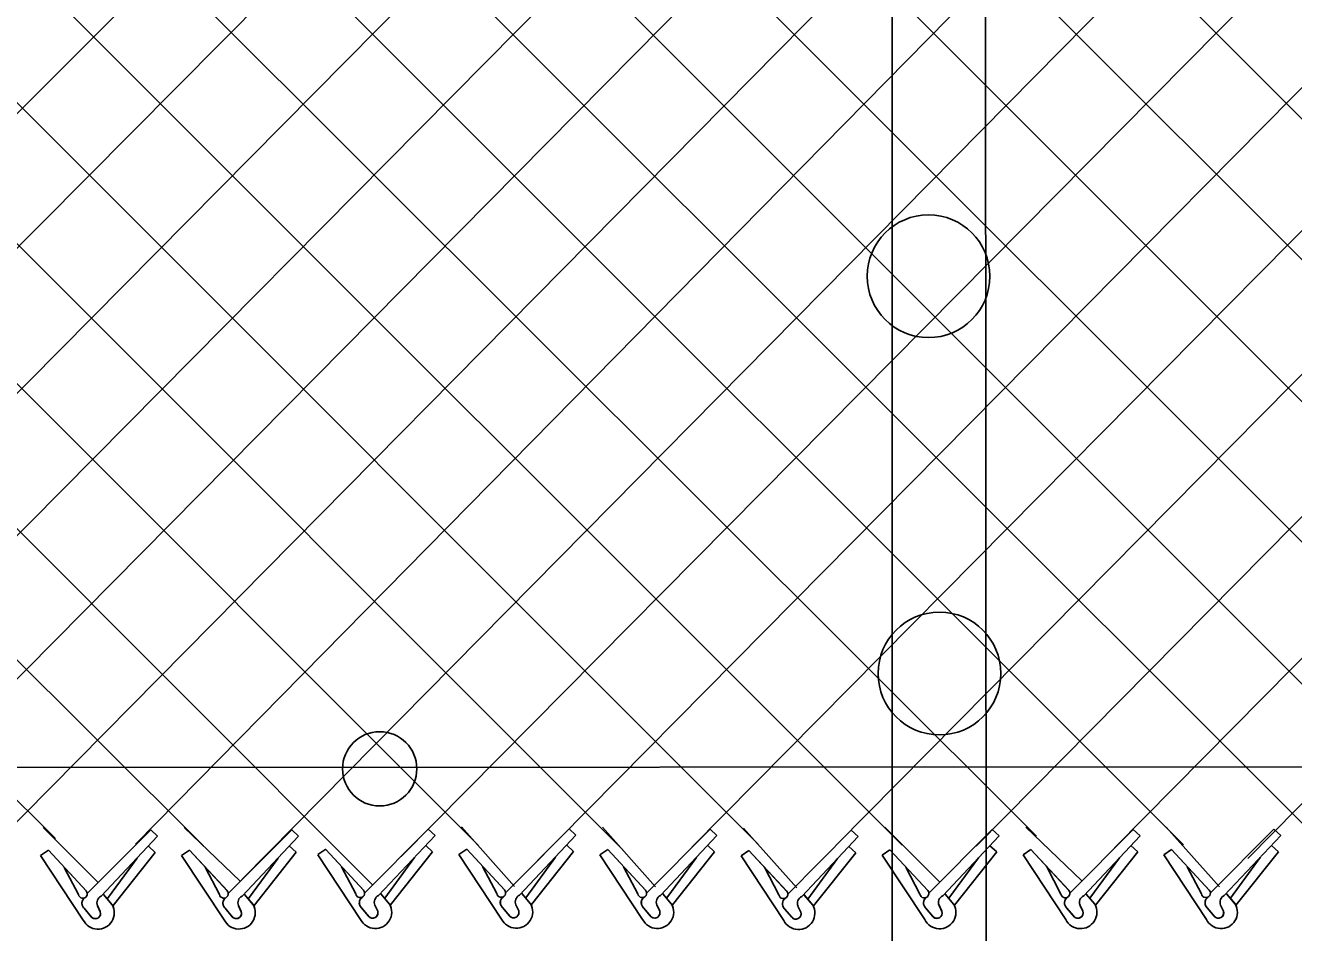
# Model space of a CAD drawing. Extents: x 0 to 2.85, y -0.1 to 1.83.
# Drawn here: x 1.2414 to 1.3139, y 0.8084 to 0.8602 of the extents above; entities that cross this region are included whole.
import ezdxf

# ---------------------------------------------------------------- set-up
doc = ezdxf.new("R2010")
doc.units = 0
doc.layers.add('sb_Chainlink Fence', color=7, linetype='Continuous')
doc.layers.add('sb_Existing Structural Steel', color=7, linetype='Continuous')

msp = doc.modelspace()

# ---------------------------------------------------------------- linework, layer by layer
at = {"layer": 'sb_Chainlink Fence'}
for p, q in [((1.1396417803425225, 0.9247121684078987), (1.2515911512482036, 0.813319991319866)), ((1.1477010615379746, 0.9247139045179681), (1.2612474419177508, 0.8110925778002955)), ((1.1980242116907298, 0.8122568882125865), (1.3102243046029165, 0.9244333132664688)), ((1.2041205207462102, 0.9247215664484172), (1.3150128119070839, 0.8139597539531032)), ((1.2121993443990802, 0.9247037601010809), (1.3237834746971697, 0.813115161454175)), ((1.2202406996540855, 0.9247234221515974), (1.3316356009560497, 0.8133789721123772)), ((1.2282465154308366, 0.9247786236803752), (1.340595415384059, 0.8124228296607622)), ((1.2363484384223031, 0.9247377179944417), (1.3485596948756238, 0.8126220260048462)), ((1.244416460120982, 0.9247307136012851), (1.356851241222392, 0.812344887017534)), ((1.2133236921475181, 0.8112640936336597), (1.3241778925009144, 0.9232975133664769)), ((1.2387434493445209, 0.8124935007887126), (1.348313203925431, 0.9233911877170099)), ((1.247691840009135, 0.8134219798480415), (1.3558872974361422, 0.9233287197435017)), ((1.2702104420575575, 0.8120122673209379), (1.3805389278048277, 0.9235839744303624)), ((1.2794854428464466, 0.8132507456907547), (1.3886171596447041, 0.9235781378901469)), ((1.2537829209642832, 0.8114077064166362), (1.3633504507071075, 0.9223766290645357)), ((1.2628689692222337, 0.8127086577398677), (1.3714073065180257, 0.9223736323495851)), ((1.2877364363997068, 0.8133782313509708), (1.3955918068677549, 0.9224251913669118)), ((1.2957247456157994, 0.8133069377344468), (1.4036458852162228, 0.9224835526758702)), ((1.3036184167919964, 0.8132177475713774), (1.4117078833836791, 0.9225849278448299)), ((1.3112322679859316, 0.8126121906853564), (1.4197647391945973, 0.9225819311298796)), ((1.2067912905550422, 0.8130727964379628), (1.315042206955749, 0.9221262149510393)), ((1.2224925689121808, 0.8124298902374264), (1.3311518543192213, 0.9221592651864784)), ((1.2300984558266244, 0.8119119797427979), (1.3391808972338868, 0.9221955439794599)), ((1.1355687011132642, 0.9209645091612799), (1.2431219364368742, 0.8137391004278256)), ((1.1597194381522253, 0.9209140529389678), (1.2672795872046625, 0.8133636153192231)), ((1.1677609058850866, 0.9208883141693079), (1.2755351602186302, 0.8130913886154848)), ((1.175815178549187, 0.9209049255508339), (1.2832445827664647, 0.8134419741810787)), ((1.1838775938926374, 0.9209645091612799), (1.2914941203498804, 0.8133579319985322)), ((1.1919343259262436, 0.9209197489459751), (1.2991584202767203, 0.8138870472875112)), ((1.1999871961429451, 0.9209140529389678), (1.3075686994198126, 0.813377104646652)), ((1.2424250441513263, 0.8143657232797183), (1.2455674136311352, 0.8112295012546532)), ((1.2504779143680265, 0.8143714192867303), (1.2536881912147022, 0.8113016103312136)), ((1.2663221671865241, 0.8144183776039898), (1.269357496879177, 0.8110007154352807)), ((1.268838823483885, 0.8106485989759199), (1.2724661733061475, 0.8142913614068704)), ((1.2728619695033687, 0.8139327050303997), (1.2724661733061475, 0.8142913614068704)), ((1.274376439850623, 0.8144017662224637), (1.2774117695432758, 0.8109841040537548)), ((1.282438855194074, 0.8143421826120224), (1.2854741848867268, 0.8109245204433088)), ((1.290495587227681, 0.8143869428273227), (1.293637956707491, 0.8112507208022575)), ((1.2985484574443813, 0.8143926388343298), (1.301758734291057, 0.8113228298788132)), ((1.3065775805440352, 0.8143979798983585), (1.3096129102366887, 0.8109803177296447)), ((1.2449417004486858, 0.8105959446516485), (1.2485690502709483, 0.8142387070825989)), ((1.2457394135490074, 0.8104534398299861), (1.248964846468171, 0.8138800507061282)), ((1.248964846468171, 0.8138800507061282), (1.2485690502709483, 0.8142387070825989)), ((1.2529945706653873, 0.8106016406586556), (1.2566219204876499, 0.8142444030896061)), ((1.2537922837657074, 0.8104591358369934), (1.257017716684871, 0.8138857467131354)), ((1.257017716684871, 0.8138857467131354), (1.2566219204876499, 0.8142444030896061)), ((1.260785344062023, 0.8106282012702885), (1.2644126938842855, 0.814270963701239)), ((1.261583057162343, 0.8104856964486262), (1.2648084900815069, 0.8139123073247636)), ((1.2648084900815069, 0.8139123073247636), (1.2644126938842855, 0.814270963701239)), ((1.269636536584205, 0.8105060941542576), (1.2728619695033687, 0.8139327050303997)), ((1.2768930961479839, 0.8106319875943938), (1.2805204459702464, 0.8142747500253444)), ((1.2776908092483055, 0.8104894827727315), (1.2809162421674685, 0.8139160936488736)), ((1.2809162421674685, 0.8139160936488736), (1.2805204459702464, 0.8142747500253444)), ((1.2849555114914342, 0.8105724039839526), (1.2885828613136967, 0.8142151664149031)), ((1.2857532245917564, 0.8104298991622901), (1.2889786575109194, 0.8138565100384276)), ((1.2889786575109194, 0.8138565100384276), (1.2885828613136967, 0.8142151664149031)), ((1.293012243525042, 0.8106171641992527), (1.2966395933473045, 0.8142599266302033)), ((1.293809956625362, 0.8104746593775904), (1.297035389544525, 0.8139012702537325)), ((1.297035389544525, 0.8139012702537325), (1.2966395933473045, 0.8142599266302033)), ((1.3010651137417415, 0.81062286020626), (1.3046924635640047, 0.8142656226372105)), ((1.3018628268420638, 0.8104803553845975), (1.3050882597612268, 0.8139069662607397)), ((1.3050882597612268, 0.8139069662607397), (1.3046924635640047, 0.8142656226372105)), ((1.3090942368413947, 0.8106282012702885), (1.312721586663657, 0.814270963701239)), ((1.309891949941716, 0.8104856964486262), (1.31311738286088, 0.8139123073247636)), ((1.31311738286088, 0.8139123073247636), (1.312721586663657, 0.814270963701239)), ((1.2422809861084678, 0.8127781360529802), (1.2427269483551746, 0.8130828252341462)), ((1.2427269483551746, 0.8130828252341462), (1.2448829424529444, 0.8107591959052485)), ((1.2427269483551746, 0.8130828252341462), (1.244896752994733, 0.8107454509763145)), ((1.2488305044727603, 0.8129540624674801), (1.2464176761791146, 0.8099193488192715)), ((1.2488305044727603, 0.8129540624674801), (1.2484347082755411, 0.8133127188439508)), ((1.2503338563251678, 0.8127838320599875), (1.250779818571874, 0.8130885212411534)), ((1.250779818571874, 0.8130885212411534), (1.2529358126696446, 0.8107648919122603)), ((1.250779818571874, 0.8130885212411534), (1.2529496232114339, 0.8107511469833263)), ((1.256883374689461, 0.8129597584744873), (1.2544705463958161, 0.8099250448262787)), ((1.256883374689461, 0.8129597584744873), (1.2564875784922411, 0.813318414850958)), ((1.2581185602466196, 0.812826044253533), (1.2585645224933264, 0.8131307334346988)), ((1.2585705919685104, 0.8131150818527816), (1.2607265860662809, 0.8107914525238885)), ((1.2585705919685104, 0.8131150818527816), (1.2607403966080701, 0.8107777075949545)), ((1.2646741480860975, 0.8129863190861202), (1.2622613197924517, 0.8099516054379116)), ((1.2646741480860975, 0.8129863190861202), (1.2642783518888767, 0.8133449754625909)), ((1.2661781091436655, 0.8128307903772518), (1.2666240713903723, 0.8131354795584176)), ((1.2666240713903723, 0.8131354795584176), (1.2687800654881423, 0.8108118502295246)), ((1.2666240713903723, 0.8131354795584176), (1.2687938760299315, 0.8107981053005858)), ((1.2727276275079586, 0.8130067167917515), (1.2703147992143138, 0.8099720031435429)), ((1.2727276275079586, 0.8130067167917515), (1.2723318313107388, 0.8133653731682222)), ((1.2742323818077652, 0.8128141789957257), (1.274678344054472, 0.8131188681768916)), ((1.274678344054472, 0.8131188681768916), (1.2768343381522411, 0.8107952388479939)), ((1.274678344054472, 0.8131188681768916), (1.276848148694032, 0.8107814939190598)), ((1.280781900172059, 0.8129901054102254), (1.2783690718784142, 0.8099553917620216)), ((1.280781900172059, 0.8129901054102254), (1.2803861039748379, 0.8133487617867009)), ((1.2822947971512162, 0.8127545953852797), (1.282740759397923, 0.8130592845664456)), ((1.282740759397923, 0.8130592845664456), (1.284896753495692, 0.8107356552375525)), ((1.282740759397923, 0.8130592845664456), (1.284910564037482, 0.8107219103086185)), ((1.2888443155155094, 0.8129305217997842), (1.2864314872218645, 0.8098958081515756)), ((1.2888443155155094, 0.8129305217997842), (1.2884485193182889, 0.8132891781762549)), ((1.290351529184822, 0.8127993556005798), (1.2907974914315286, 0.8131040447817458)), ((1.2907974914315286, 0.8131040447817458), (1.2929534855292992, 0.8107804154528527)), ((1.2907974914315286, 0.8131040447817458), (1.2929672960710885, 0.8107666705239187)), ((1.2969010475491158, 0.8129752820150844), (1.2944882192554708, 0.8099405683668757)), ((1.2969010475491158, 0.8129752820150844), (1.296505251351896, 0.8133339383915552)), ((1.2984043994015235, 0.8128050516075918), (1.2988503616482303, 0.8131097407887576)), ((1.2988503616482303, 0.8131097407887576), (1.3010063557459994, 0.8107861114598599)), ((1.2988503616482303, 0.8131097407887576), (1.30102016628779, 0.8107723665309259)), ((1.3049539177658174, 0.8129809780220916), (1.3025410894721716, 0.809946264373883)), ((1.3049539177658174, 0.8129809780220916), (1.304558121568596, 0.8133396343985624)), ((1.3064335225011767, 0.8128103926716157), (1.3068794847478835, 0.8131150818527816)), ((1.3068794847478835, 0.8131150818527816), (1.3090354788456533, 0.8107914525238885)), ((1.3068794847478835, 0.8131150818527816), (1.309049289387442, 0.8107777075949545)), ((1.312983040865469, 0.8129863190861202), (1.3105702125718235, 0.8099516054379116)), ((1.312983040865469, 0.8129863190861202), (1.31258724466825, 0.8133449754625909)), ((1.2447174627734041, 0.8090892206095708), (1.2422809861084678, 0.8127781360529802)), ((1.2477914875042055, 0.8126220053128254), (1.246094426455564, 0.8103120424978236)), ((1.2527703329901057, 0.809094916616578), (1.2503338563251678, 0.8127838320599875)), ((1.2558443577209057, 0.8126277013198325), (1.2541472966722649, 0.8103177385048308)), ((1.2605611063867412, 0.8091214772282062), (1.2581246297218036, 0.8128103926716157)), ((1.2602837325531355, 0.8105769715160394), (1.2594720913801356, 0.8121285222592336)), ((1.2636351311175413, 0.8126542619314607), (1.2619380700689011, 0.810344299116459)), ((1.2686145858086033, 0.8091418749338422), (1.2661781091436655, 0.8128307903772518)), ((1.2683372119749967, 0.8105973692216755), (1.2675255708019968, 0.812148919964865)), ((1.2716886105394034, 0.8126746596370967), (1.2699915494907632, 0.810364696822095)), ((1.2766688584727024, 0.8091252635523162), (1.2742323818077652, 0.8128141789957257)), ((1.2763914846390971, 0.8105807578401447), (1.2755798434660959, 0.8121323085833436)), ((1.2797428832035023, 0.8126580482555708), (1.278045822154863, 0.810348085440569)), ((1.2847312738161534, 0.8090656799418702), (1.2822947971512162, 0.8127545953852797)), ((1.2878052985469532, 0.8125984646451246), (1.286108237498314, 0.8102885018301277)), ((1.2927880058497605, 0.8091104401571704), (1.290351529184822, 0.8127993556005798)), ((1.292510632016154, 0.8105659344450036), (1.291698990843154, 0.8121174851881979)), ((1.2958620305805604, 0.8126432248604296), (1.2941649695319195, 0.8103332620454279)), ((1.3008408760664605, 0.8091161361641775), (1.2984043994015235, 0.8128050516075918)), ((1.3005635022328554, 0.8105716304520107), (1.299751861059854, 0.8121231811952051)), ((1.3039149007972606, 0.8126489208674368), (1.302217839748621, 0.810338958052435)), ((1.3088699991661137, 0.8091214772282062), (1.3064335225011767, 0.8128103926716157)), ((1.308592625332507, 0.8105769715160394), (1.307780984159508, 0.8121285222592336)), ((1.3119440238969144, 0.8126542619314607), (1.310246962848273, 0.810344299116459)), ((1.2444400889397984, 0.8105447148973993), (1.2436284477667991, 0.8120962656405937)), ((1.252492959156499, 0.8105504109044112), (1.2516813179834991, 0.8121019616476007)), ((1.284453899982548, 0.8105211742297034), (1.2836422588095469, 0.8120727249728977)), ((1.2458745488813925, 0.8105489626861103), (1.2463697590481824, 0.8099627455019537)), ((1.2458811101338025, 0.810540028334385), (1.2463722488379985, 0.8099607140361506)), ((1.2463697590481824, 0.8099627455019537), (1.2464061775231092, 0.8098946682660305)), ((1.2539274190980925, 0.8105546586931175), (1.254422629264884, 0.8099684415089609)), ((1.2539339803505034, 0.8105457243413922), (1.2544251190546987, 0.8099664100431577)), ((1.254422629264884, 0.8099684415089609), (1.2544590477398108, 0.8099003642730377)), ((1.2615348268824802, 0.8095920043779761), (1.2613712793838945, 0.8099463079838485)), ((1.261718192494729, 0.8105812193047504), (1.2622134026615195, 0.8099950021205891)), ((1.261724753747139, 0.8105722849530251), (1.2622158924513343, 0.8099929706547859)), ((1.2622134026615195, 0.8099950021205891), (1.2622498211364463, 0.8099269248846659)), ((1.2695883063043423, 0.8096124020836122), (1.2694247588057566, 0.8099667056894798)), ((1.2694253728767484, 0.809954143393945), (1.2695879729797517, 0.8096204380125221)), ((1.2697716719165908, 0.8106016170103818), (1.2702668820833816, 0.8100153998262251)), ((1.2697782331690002, 0.8105926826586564), (1.2702693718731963, 0.8100133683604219)), ((1.2702668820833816, 0.8100153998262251), (1.2703033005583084, 0.809947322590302)), ((1.2703033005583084, 0.809947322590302), (1.270334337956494, 0.8098744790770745)), ((1.277642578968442, 0.8095957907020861), (1.277479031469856, 0.8099500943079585)), ((1.2774796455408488, 0.809937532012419), (1.277642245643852, 0.8096038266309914)), ((1.2778259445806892, 0.8105850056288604), (1.278321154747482, 0.8099987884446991)), ((1.2778325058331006, 0.8105760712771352), (1.2783236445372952, 0.809996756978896)), ((1.278321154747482, 0.8099987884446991), (1.2783575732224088, 0.8099307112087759)), ((1.2858883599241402, 0.8105254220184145), (1.2863835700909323, 0.8099392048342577)), ((1.2858949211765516, 0.810516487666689), (1.2863860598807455, 0.80993717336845)), ((1.2863835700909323, 0.8099392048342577), (1.2864199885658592, 0.8098711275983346)), ((1.2937617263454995, 0.8095809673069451), (1.2935981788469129, 0.8099352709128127)), ((1.2939450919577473, 0.8105701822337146), (1.2944403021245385, 0.8099839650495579)), ((1.293951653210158, 0.8105612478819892), (1.2944427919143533, 0.8099819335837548)), ((1.2944403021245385, 0.8099839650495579), (1.2944767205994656, 0.8099158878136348)), ((1.3018145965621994, 0.8095866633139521), (1.3016510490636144, 0.8099409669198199)), ((1.3019979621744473, 0.8105758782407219), (1.3024931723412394, 0.8099896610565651)), ((1.302004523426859, 0.8105669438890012), (1.3024956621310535, 0.8099876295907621)), ((1.3024931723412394, 0.8099896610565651), (1.3025295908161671, 0.809921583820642)), ((1.3098437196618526, 0.8095920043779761), (1.3096801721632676, 0.8099463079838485)), ((1.310027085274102, 0.8105812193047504), (1.310522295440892, 0.8099950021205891)), ((1.310033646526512, 0.8105722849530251), (1.3105247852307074, 0.8099929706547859)), ((1.310522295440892, 0.8099950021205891), (1.3105587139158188, 0.8099269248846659)), ((1.245169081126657, 0.8092742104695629), (1.244765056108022, 0.8097579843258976)), ((1.244765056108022, 0.8097579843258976), (1.2452101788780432, 0.8092309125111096)), ((1.245691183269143, 0.8095597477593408), (1.2455276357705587, 0.8099140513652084)), ((1.24552824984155, 0.8099014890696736), (1.245690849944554, 0.809567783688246)), ((1.2464061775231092, 0.8098946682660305), (1.246437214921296, 0.8098218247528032)), ((1.253221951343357, 0.8092799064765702), (1.2528179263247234, 0.8097636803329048)), ((1.2528179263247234, 0.8097636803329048), (1.2532630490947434, 0.8092366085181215)), ((1.2537440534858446, 0.809565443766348), (1.253580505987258, 0.8099197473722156)), ((1.253581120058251, 0.8099071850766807), (1.253743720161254, 0.809573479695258)), ((1.2544590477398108, 0.8099003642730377), (1.2544900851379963, 0.8098275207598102)), ((1.2610127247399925, 0.8093064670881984), (1.260608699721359, 0.8097902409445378)), ((1.260608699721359, 0.8097902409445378), (1.261053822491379, 0.8092631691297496)), ((1.2613718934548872, 0.8099337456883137), (1.2615344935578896, 0.809600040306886)), ((1.2622498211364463, 0.8099269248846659), (1.2622808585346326, 0.8098540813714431)), ((1.2690662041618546, 0.8093268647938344), (1.268662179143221, 0.8098106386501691)), ((1.268662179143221, 0.8098106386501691), (1.269107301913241, 0.809283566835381)), ((1.2771204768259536, 0.8093102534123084), (1.27671645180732, 0.8097940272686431)), ((1.27671645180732, 0.8097940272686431), (1.27716157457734, 0.8092669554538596)), ((1.2783575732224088, 0.8099307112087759), (1.2783886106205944, 0.8098578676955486)), ((1.2851828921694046, 0.8092506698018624), (1.2847788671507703, 0.8097344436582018)), ((1.2847788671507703, 0.8097344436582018), (1.285223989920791, 0.8092073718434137)), ((1.2857049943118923, 0.8095362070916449), (1.285541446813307, 0.8098905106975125)), ((1.2855420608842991, 0.8098779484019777), (1.2857046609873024, 0.8095442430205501)), ((1.2864199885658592, 0.8098711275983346), (1.2864510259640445, 0.8097982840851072)), ((1.2932396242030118, 0.8092954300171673), (1.292835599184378, 0.809779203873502)), ((1.292835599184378, 0.809779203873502), (1.293280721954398, 0.8092521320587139)), ((1.2935987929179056, 0.8099227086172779), (1.2937613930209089, 0.8095890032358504)), ((1.2944767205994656, 0.8099158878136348), (1.294507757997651, 0.8098430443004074)), ((1.3012924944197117, 0.8093011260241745), (1.3008884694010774, 0.8097848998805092)), ((1.3008884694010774, 0.8097848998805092), (1.3013335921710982, 0.8092578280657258)), ((1.3016516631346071, 0.8099284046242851), (1.3018142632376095, 0.8095946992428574)), ((1.3025295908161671, 0.809921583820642), (1.3025606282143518, 0.8098487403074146)), ((1.3093216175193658, 0.8093064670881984), (1.3089175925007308, 0.8097902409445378)), ((1.3089175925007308, 0.8097902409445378), (1.309362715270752, 0.8092631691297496)), ((1.309680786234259, 0.8099337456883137), (1.3098433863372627, 0.809600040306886)), ((1.3105587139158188, 0.8099269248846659), (1.310589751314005, 0.8098540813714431))]:
    msp.add_line(p, q, dxfattribs=at)
for centre, radius, start, end in [((1.2446920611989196, 0.8105888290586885), 0.00025580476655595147, 189.9304409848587, 40.97853800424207), ((1.2527449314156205, 0.8105945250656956), 0.00025580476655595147, 189.9304409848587, 40.97853800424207), ((1.2605357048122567, 0.8106210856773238), 0.00025580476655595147, 189.9304409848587, 40.97853800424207), ((1.268589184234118, 0.8106414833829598), 0.00025580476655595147, 189.9304409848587, 40.97853800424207), ((1.2766434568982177, 0.8106248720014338), 0.00025580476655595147, 189.9304409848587, 40.97853800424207), ((1.284705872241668, 0.8105652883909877), 0.00025580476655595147, 189.9304409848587, 40.97853800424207), ((1.2927626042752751, 0.810610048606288), 0.00025580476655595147, 189.9304409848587, 40.97853800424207), ((1.3008154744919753, 0.8106157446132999), 0.00025580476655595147, 189.9304409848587, 40.97853800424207), ((1.3088445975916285, 0.8106210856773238), 0.00025580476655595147, 189.9304409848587, 40.97853800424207), ((1.2450245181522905, 0.8100412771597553), 0.0003843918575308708, 126.9947472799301, 219.79833989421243), ((1.2450350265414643, 0.8100408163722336), 0.0003909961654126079, 127.7656421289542, 226.33281459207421), ((1.2455559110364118, 0.8095039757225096), 0.0009354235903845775, 206.32021657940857, 29.22686940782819), ((1.2459153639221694, 0.8100733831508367), 0.00041880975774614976, 114.84216649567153, 203.51671506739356), ((1.2530773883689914, 0.8100469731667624), 0.0003843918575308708, 126.9947472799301, 219.79833989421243), ((1.2530878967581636, 0.8100465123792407), 0.0003909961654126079, 127.7656421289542, 226.33281459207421), ((1.2536087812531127, 0.8095096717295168), 0.0009354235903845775, 206.32021657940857, 29.22686940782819), ((1.2539682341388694, 0.8100790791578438), 0.00041880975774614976, 114.84216649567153, 203.51671506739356), ((1.2608681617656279, 0.8100735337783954), 0.0003843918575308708, 126.9947472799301, 219.79833989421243), ((1.2608786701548, 0.8100730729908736), 0.0003909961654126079, 127.7656421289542, 226.33281459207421), ((1.2613995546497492, 0.8095362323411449), 0.0009354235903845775, 206.32021657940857, 29.22686940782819), ((1.2617590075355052, 0.810105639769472), 0.00041880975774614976, 114.84216649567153, 203.51671506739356), ((1.268921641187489, 0.8100939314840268), 0.0003843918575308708, 126.9947472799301, 219.79833989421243), ((1.268932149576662, 0.810093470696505), 0.0003909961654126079, 127.7656421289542, 226.33281459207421), ((1.2694530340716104, 0.809556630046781), 0.0009354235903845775, 206.32021657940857, 29.22686940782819), ((1.269812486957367, 0.810126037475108), 0.00041880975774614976, 114.84216649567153, 203.51671506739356), ((1.2769759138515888, 0.8100773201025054), 0.0003843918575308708, 126.9947472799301, 219.79833989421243), ((1.2769864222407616, 0.8100768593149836), 0.0003909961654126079, 127.7656421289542, 226.33281459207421), ((1.2775073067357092, 0.8095400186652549), 0.0009354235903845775, 206.32021657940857, 29.22686940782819), ((1.2778667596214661, 0.810109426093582), 0.00041880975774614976, 114.84216649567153, 203.51671506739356), ((1.285038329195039, 0.8100177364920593), 0.0003843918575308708, 126.9947472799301, 219.79833989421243), ((1.2850488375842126, 0.8100172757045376), 0.0003909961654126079, 127.7656421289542, 226.33281459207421), ((1.2855697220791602, 0.8094804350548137), 0.0009354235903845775, 206.32021657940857, 29.22686940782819), ((1.285929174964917, 0.810049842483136), 0.00041880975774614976, 114.84216649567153, 203.51671506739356), ((1.293095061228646, 0.8100624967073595), 0.0003843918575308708, 126.9947472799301, 219.79833989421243), ((1.2931055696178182, 0.8100620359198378), 0.0003909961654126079, 127.7656421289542, 226.33281459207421), ((1.2936264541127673, 0.8095251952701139), 0.0009354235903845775, 206.32021657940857, 29.22686940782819), ((1.2939859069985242, 0.8100946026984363), 0.00041880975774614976, 114.84216649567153, 203.51671506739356), ((1.3011479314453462, 0.8100681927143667), 0.0003843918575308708, 126.9947472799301, 219.79833989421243), ((1.30115843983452, 0.810067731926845), 0.0003909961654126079, 127.7656421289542, 226.33281459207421), ((1.3016793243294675, 0.8095308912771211), 0.0009354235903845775, 206.32021657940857, 29.22686940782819), ((1.3020387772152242, 0.8101002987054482), 0.00041880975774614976, 114.84216649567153, 203.51671506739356), ((1.3091770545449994, 0.8100735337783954), 0.0003843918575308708, 126.9947472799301, 219.79833989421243), ((1.3091875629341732, 0.8100730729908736), 0.0003909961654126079, 127.7656421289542, 226.33281459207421), ((1.3097084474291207, 0.8095362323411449), 0.0009354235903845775, 206.32021657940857, 29.22686940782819), ((1.3100679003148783, 0.810105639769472), 0.00041880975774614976, 114.84216649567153, 203.51671506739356), ((1.2454018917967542, 0.809468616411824), 0.00030330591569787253, 219.86319118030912, 17.48524419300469), ((1.2454029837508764, 0.8094671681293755), 0.00030494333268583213, 230.78260140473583, 19.265642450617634), ((1.2534547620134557, 0.809474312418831), 0.00030330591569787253, 219.86319118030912, 17.48524419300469), ((1.2534558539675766, 0.8094728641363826), 0.00030494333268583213, 230.78260140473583, 19.265642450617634), ((1.2612455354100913, 0.8095008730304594), 0.00030330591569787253, 219.86319118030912, 17.48524419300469), ((1.261246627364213, 0.8094994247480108), 0.00030494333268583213, 230.78260140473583, 19.265642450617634), ((1.2692990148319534, 0.8095212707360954), 0.00030330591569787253, 219.86319118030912, 17.48524419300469), ((1.269300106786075, 0.809519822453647), 0.00030494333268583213, 230.78260140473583, 19.265642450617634), ((1.2773532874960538, 0.8095046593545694), 0.00030330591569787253, 219.86319118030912, 17.48524419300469), ((1.2773543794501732, 0.8095032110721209), 0.00030494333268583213, 230.78260140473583, 19.265642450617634), ((1.2854157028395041, 0.8094450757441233), 0.00030330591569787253, 219.86319118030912, 17.48524419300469), ((1.2854167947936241, 0.8094436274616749), 0.00030494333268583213, 230.78260140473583, 19.265642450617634), ((1.2934724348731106, 0.8094898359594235), 0.00030330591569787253, 219.86319118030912, 17.48524419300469), ((1.2934735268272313, 0.8094883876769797), 0.00030494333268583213, 230.78260140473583, 19.265642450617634), ((1.3015253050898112, 0.8094955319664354), 0.00030330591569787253, 219.86319118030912, 17.48524419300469), ((1.3015263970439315, 0.8094940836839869), 0.00030494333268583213, 230.78260140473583, 19.265642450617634), ((1.3095544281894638, 0.8095008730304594), 0.00030330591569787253, 219.86319118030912, 17.48524419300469), ((1.309555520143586, 0.8094994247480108), 0.00030494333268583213, 230.78260140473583, 19.265642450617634)]:
    msp.add_arc(centre, radius, start, end, dxfattribs=at)
at = {"layer": 'sb_Existing Structural Steel'}
for p, q in [((1.296290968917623, 0.8074826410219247), (1.2962275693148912, 0.915819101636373)), ((1.2909241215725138, 0.807642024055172), (1.2909015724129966, 0.9155840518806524)), ((1.0977552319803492, 0.8177376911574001), (2.4494196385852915, 0.8184027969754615))]:
    msp.add_line(p, q, dxfattribs=at)
for centre, radius in [((1.2930004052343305, 0.8458550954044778), 0.0035044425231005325), ((1.2936233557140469, 0.823168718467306), 0.0035044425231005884), ((1.2616494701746, 0.8177259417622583), 0.0021204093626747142)]:
    msp.add_circle(centre, radius, dxfattribs=at)

doc.saveas('drawing.dxf')
